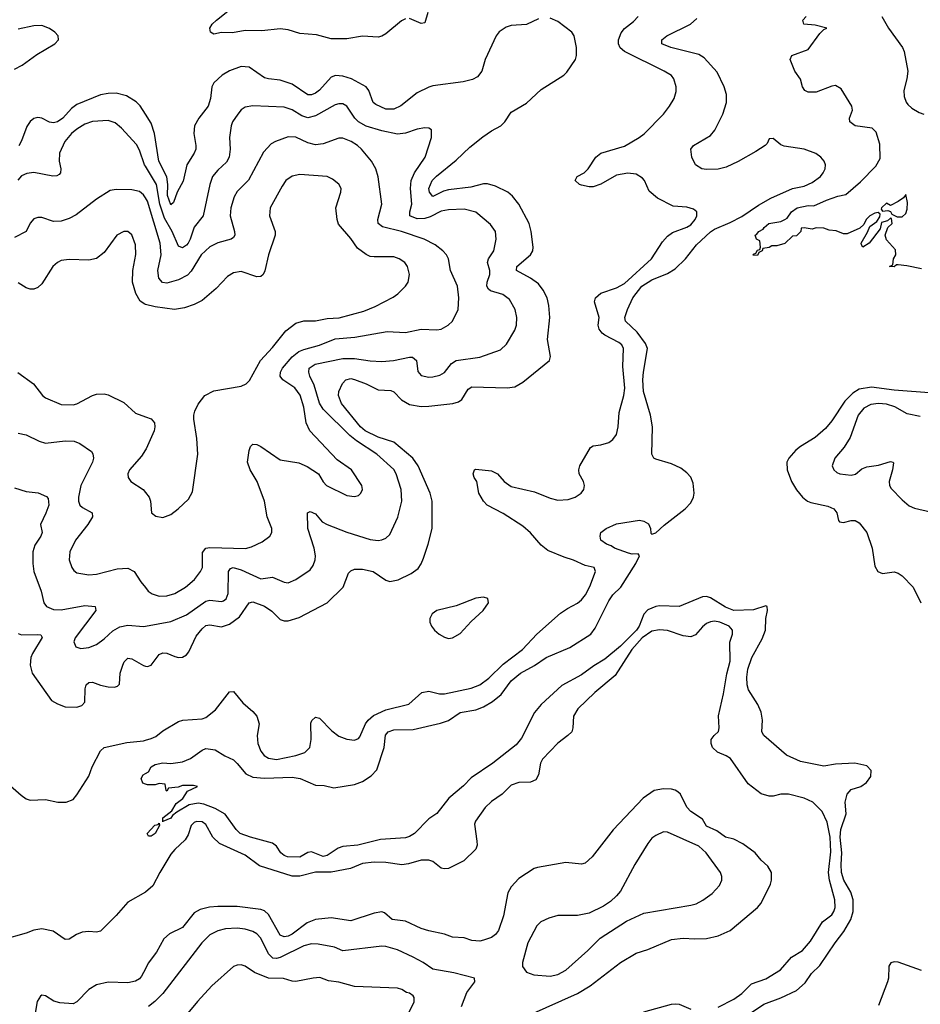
# Model space of a CAD drawing. Header units: inches. Extents: x 1552611 to 1694776, y 811966 to 917215.
# Tile 507 of 549: x 1679357 to 1683963, y 893336 to 898373. Entities that reach past the tile are written whole.
import ezdxf

# ---------------------------------------------------------------- set-up
doc = ezdxf.new("R2010")
doc.units = ezdxf.units.IN
doc.header["$MEASUREMENT"] = 0
doc.layers.add('B6879', color=7, linetype='Continuous')
doc.layers.add('B6889', color=7, linetype='Continuous')

msp = doc.modelspace()

# ---------------------------------------------------------------- linework, layer by layer
at = {"layer": 'B6879', "color": 5}
for points, elevation in [([(1679330, 898120.6), (1679370, 898141), (1679445.2, 898194.8), (1679536.3, 898250), (1679555.1, 898270), (1679554.7, 898290), (1679536.4, 898310), (1679510, 898328.7), (1679470, 898344), (1679430, 898342), (1679350, 898325)], 820), ([(1680000, 897890.5), (1679972.6, 897932.6), (1679952.9, 897952.9), (1679902.7, 897982.7), (1679850, 897996.9), (1679810, 897995.6), (1679770, 897987.9), (1679650, 897939.3), (1679621.3, 897918.7), (1679578.3, 897870), (1679550, 897850.6), (1679530, 897846), (1679510, 897849.1), (1679470, 897869.8), (1679450, 897872.9), (1679430, 897867.4), (1679410, 897852.2), (1679393.4, 897826.6), (1679367, 897753), (1679352.5, 897727.5)], 820), ([(1680000, 897623.8), (1679996.2, 897630), (1679970, 897706.3), (1679953.8, 897733.8), (1679878.5, 897818.5), (1679845.6, 897845.6), (1679810, 897856.8), (1679730, 897852.8), (1679690, 897838), (1679650, 897813.2), (1679622.7, 897790), (1679588.1, 897750), (1679560.2, 897690), (1679559.2, 897650), (1679567.8, 897610), (1679566.7, 897590), (1679559, 897581), (1679546.3, 897573.7), (1679526.7, 897573.3), (1679430, 897590.4), (1679394.3, 897585.7), (1679366, 897574), (1679347.7, 897552.3)], 840), ([(1680000, 897461.4), (1679990, 897477.7), (1679970, 897493.2), (1679930, 897502.9), (1679850, 897505.1), (1679820.2, 897499.8), (1679750, 897455.3), (1679645.2, 897374.8), (1679610, 897355.8), (1679570, 897341.4), (1679530, 897340.4), (1679470, 897360.5), (1679450, 897361.3), (1679430, 897354.7), (1679410, 897332), (1679390.1, 897289.9), (1679330, 897259.1)], 860), ([(1680000, 896915.9), (1679996.8, 896916.8), (1679972.9, 896932.9), (1679951.5, 896971.5), (1679933.8, 897030), (1679935.8, 897090), (1679951.9, 897171.9), (1679950, 897222), (1679930, 897272.7), (1679909.4, 897289.4), (1679890, 897289.4), (1679854, 897270), (1679790, 897182.4), (1679750, 897151.5), (1679710, 897142), (1679610, 897146.6), (1679570, 897140.4), (1679550, 897131), (1679526.3, 897110), (1679470, 897022), (1679450, 897002.9), (1679430, 896995.1), (1679410, 896994.7), (1679390, 897001.3), (1679350, 897026.6)], 880), ([(1679347.8, 896567.8), (1679427, 896510), (1679473, 896450), (1679490, 896437.6), (1679570, 896404.9), (1679630, 896402.8), (1679650, 896408), (1679730, 896450.3), (1679750, 896456.5), (1679790, 896459.6), (1679810, 896454.3), (1679890, 896414.6), (1679950, 896360.3), (1680000, 896341.6)], 880), ([(1679350, 896257.1), (1679390, 896248.9), (1679456.3, 896216.3), (1679490, 896206.2), (1679590, 896217.7), (1679636, 896216), (1679664.4, 896204.4), (1679723.7, 896163.7), (1679731.8, 896151.8), (1679734.3, 896130), (1679730.2, 896110), (1679670, 895989.6), (1679657.6, 895930), (1679657.7, 895910), (1679664.4, 895890), (1679677.6, 895877.6), (1679728.5, 895850), (1679729.1, 895830), (1679705.2, 895790), (1679642.9, 895710), (1679612.9, 895650), (1679610.2, 895610), (1679623.1, 895570), (1679634.2, 895554.2), (1679650, 895542.3), (1679710, 895533.6), (1679750, 895536.9), (1679856.2, 895563.8), (1679910, 895567.3), (1679943.1, 895550), (1679977.1, 895497.1), (1680000, 895468.5)], 860), ([(1680000, 896171.7), (1679980, 896140), (1679918.4, 896070), (1679910.4, 896050), (1679912.7, 896030), (1679924.9, 896010), (1679989.1, 895969.1), (1680000, 895954.9)], 880), ([(1679330, 895978.3), (1679390, 895959.6), (1679451.8, 895951.8), (1679493.5, 895933.5), (1679503.6, 895923.6), (1679505.5, 895890), (1679491.2, 895848.8), (1679462.8, 895790), (1679471.6, 895750), (1679465.5, 895730), (1679435.4, 895684.6), (1679425.2, 895650), (1679424.3, 895590), (1679429.4, 895550), (1679466.5, 895450), (1679481.3, 895390), (1679494.4, 895370), (1679530, 895355.9), (1679570, 895353.2), (1679690, 895375.6), (1679743, 895370), (1679746.3, 895350), (1679641.3, 895210), (1679634.3, 895190), (1679645, 895165), (1679670, 895155.3), (1679710, 895160.8), (1679750, 895176.5), (1679790, 895205.5), (1679832.9, 895247.1), (1679870, 895267.3), (1679910, 895275.3), (1679990, 895268.1), (1680000, 895269.9)], 840), ([(1679350, 895232.6), (1679366.5, 895226.5), (1679448.4, 895228.4), (1679465.5, 895225.5), (1679472.9, 895212.9), (1679422, 895130), (1679415, 895110), (1679410.2, 895070), (1679421.5, 895030), (1679520.5, 894890), (1679550, 894872.2), (1679590, 894858), (1679650, 894855.6), (1679675.2, 894864.8), (1679690, 894880.7), (1679691.4, 894950), (1679697.2, 894970), (1679710, 894982.8), (1679730, 894983.8), (1679770, 894968.2), (1679810, 894960.1), (1679842.2, 894957.8), (1679857.5, 894962.5), (1679866.8, 894973.2), (1679871.7, 895030), (1679883.9, 895070), (1679891.7, 895088.3), (1679910, 895106), (1679930, 895103.8), (1679990, 895068.4), (1680000, 895065.8)], 820), ([(1679267.3, 894490), (1679364.8, 894404.8), (1679390, 894386), (1679410, 894380.4), (1679490, 894384.2), (1679552, 894370), (1679595.3, 894370), (1679630, 894383.1), (1679650, 894407.2), (1679710, 894502.3), (1679727, 894550), (1679770, 894632.6), (1679789.7, 894650), (1679905.4, 894674.6), (1679990, 894684.3), (1680000, 894686.9)], 780), ([(1680000, 894462.1), (1679987.3, 894467.3), (1679978, 894490), (1679988, 894510), (1680000, 894516.4)], 760), ([(1680000.1, 893909.9), (1679910, 893858.1), (1679850, 893789.4), (1679770, 893709.9), (1679750, 893704), (1679710, 893708.2), (1679676, 893704), (1679647.5, 893692.5), (1679610, 893668.3), (1679590, 893667.3), (1679529.2, 893709.2), (1679470, 893722.3), (1679430, 893714.5), (1679390, 893698.8), (1679270, 893665)], 780), ([(1680000, 893517.3), (1679980.9, 893479.1), (1679970, 893465.7), (1679950, 893453.4), (1679910, 893445.9), (1679810, 893449), (1679750, 893434.6), (1679710, 893411.4), (1679650, 893347.9), (1679630, 893337.5), (1679562.4, 893342.4), (1679532.2, 893352.2), (1679490, 893379.5), (1679470, 893382.7), (1679463.4, 893376.6), (1679446.7, 893350), (1679430.2, 893250)], 820)]:
    msp.add_lwpolyline(points, dxfattribs=dict(at, elevation=elevation))
at = {"layer": 'B6889', "color": 5}
for points, elevation in [([(1680000, 894686.9), (1680030, 894694.7), (1680054.2, 894705.8), (1680090, 894734), (1680170, 894781.8), (1680191.2, 894788.8), (1680290, 894796.6), (1680310, 894803.5), (1680358.5, 894841.5), (1680430, 894933.4), (1680450, 894935.5), (1680498.5, 894878.5), (1680550, 894833.8), (1680570.2, 894810), (1680582, 894770), (1680571.4, 894710), (1680575.8, 894670), (1680590.9, 894630.9), (1680608, 894608), (1680630, 894595.6), (1680670, 894588.7), (1680770, 894608.7), (1680815.3, 894624.7), (1680840.5, 894650), (1680848.4, 894690), (1680846.9, 894773.1), (1680852, 894788), (1680870, 894804.4), (1680890, 894800.2), (1680954.4, 894734.4), (1680990, 894708), (1681030, 894691.8), (1681070, 894686.9), (1681090, 894696), (1681096.2, 894703.8), (1681126.5, 894770), (1681139.9, 894790), (1681166.5, 894813.5), (1681230, 894841.9), (1681348.2, 894871.8), (1681414.5, 894930), (1681450, 894938.4), (1681504.6, 894924.6), (1681530, 894923.6), (1681666.8, 894953.2), (1681710, 894970.8), (1681756, 895004), (1681830, 895075.3), (1681928.7, 895150), (1682002.2, 895230), (1682123.2, 895336.8), (1682158.7, 895361.3), (1682210, 895387.7), (1682230, 895404.6), (1682250.8, 895430), (1682273.1, 895473.1), (1682302.7, 895550), (1682295.3, 895570), (1682250, 895580.5), (1682190, 895608.7), (1682142.5, 895622.5), (1682057.5, 895657.5), (1682024.7, 895684.7), (1681970, 895747.2), (1681930, 895781.8), (1681830, 895846.3), (1681748.3, 895890), (1681729.2, 895909.2), (1681705.3, 895950), (1681695.1, 896010), (1681682, 896030), (1681676.2, 896050), (1681682.7, 896070), (1681690, 896074), (1681770, 896064.9), (1681801.3, 896050), (1681834.3, 896010), (1681870, 895985), (1681990, 895956.8), (1682070, 895924.8), (1682110, 895915.2), (1682162.5, 895917.5), (1682198, 895930), (1682229.5, 895950), (1682242.9, 895970), (1682246, 895990), (1682240.5, 896010), (1682218.9, 896050), (1682216.3, 896070), (1682222.4, 896090), (1682276.2, 896183.8), (1682290, 896193.1), (1682330, 896198.5), (1682370, 896210.2), (1682390, 896225.2), (1682408.7, 896250), (1682418.4, 896290), (1682423.5, 896363.5), (1682446.8, 896450), (1682451.8, 896488.2), (1682441.7, 896598.3), (1682445.5, 896690), (1682436.1, 896710), (1682421.9, 896721.9), (1682350, 896759.1), (1682335.4, 896770), (1682320.4, 896790), (1682316.4, 896810), (1682321.6, 896850), (1682297.3, 896930), (1682302, 896950), (1682330, 896974.4), (1682410, 897000.9), (1682450, 897023.8), (1682589, 897150), (1682644.3, 897235.7), (1682670, 897265.7), (1682695.2, 897284.8), (1682770, 897311.2), (1682790, 897324.3), (1682812.3, 897350), (1682820.9, 897370), (1682820.5, 897390), (1682804.1, 897404.1), (1682770, 897413.3), (1682699.7, 897419.7), (1682619.3, 897459.3), (1682576.4, 897496.4), (1682552.8, 897550), (1682542.2, 897562.2), (1682510, 897582.8), (1682467.2, 897587.2), (1682410, 897577.7), (1682330, 897531.4), (1682290, 897517.8), (1682270, 897517.1), (1682230, 897526), (1682219.6, 897530), (1682198.7, 897550), (1682207.6, 897570), (1682244.2, 897590), (1682265.1, 897610), (1682303.9, 897670), (1682329.7, 897690), (1682450, 897726.8), (1682525.1, 897770), (1682550.5, 897789.5), (1682649.7, 897890), (1682681.3, 897930), (1682704.7, 897970), (1682714.2, 898005.9), (1682714, 898030), (1682703.5, 898070), (1682690, 898087.6), (1682654, 898110), (1682449.9, 898209.9), (1682428.6, 898228.6), (1682420.2, 898250), (1682419.7, 898270), (1682433.5, 898306.5), (1682450, 898327.3), (1682496.4, 898363.6), (1682519.8, 898390)], 780), ([(1681330, 898378), (1681310, 898367), (1681230, 898301.5), (1681210, 898288.7), (1681190, 898283.1), (1681110, 898289.1), (1681030, 898274.6), (1680950, 898275.8), (1680875, 898295), (1680790, 898302), (1680730, 898320.3), (1680690, 898325.6), (1680595.2, 898315.2), (1680510, 898317.6), (1680445.1, 898305.1), (1680390, 898307), (1680350, 898299.6), (1680332.7, 898310), (1680329.7, 898330), (1680341.1, 898350), (1680363.1, 898370), (1680430, 898422.8)], 780), ([(1681444.4, 898410), (1681430, 898357.6), (1681410, 898354.2), (1681350, 898378.9)], 780), ([(1683970, 897098), (1683894, 897114), (1683850, 897118), (1683842, 897118), (1683830, 897109), (1683806, 897110), (1683822, 897118), (1683826, 897150), (1683838, 897170), (1683836.4, 897196.4), (1683790, 897246), (1683784, 897270), (1683798, 897310), (1683819, 897330), (1683816.4, 897356.4), (1683810, 897358), (1683796, 897344), (1683764.7, 897335.3), (1683757.3, 897302.7), (1683701, 897230), (1683670, 897209), (1683662, 897222), (1683661.2, 897230), (1683694, 897286), (1683705.2, 897314.8), (1683740.2, 897339.8), (1683756.4, 897363.6), (1683758, 897378), (1683747.3, 897387.3), (1683730, 897384), (1683704.7, 897370), (1683686, 897350), (1683674.8, 897325.2), (1683654, 897306), (1683590, 897278), (1683570, 897278), (1683533.6, 897293.6), (1683496.4, 897296.4), (1683470, 897306), (1683430, 897308), (1683410, 897302), (1683370, 897308), (1683354, 897306), (1683352, 897290), (1683330, 897268), (1683310, 897266), (1683270, 897228), (1683230, 897215.3), (1683204.7, 897215.3), (1683190, 897208), (1683158, 897202), (1683154, 897190), (1683138, 897182), (1683130, 897166), (1683108, 897168), (1683110, 897174), (1683122, 897178), (1683130, 897194), (1683142, 897198), (1683146, 897210), (1683142, 897242), (1683126, 897250), (1683118, 897270), (1683126.3, 897273.7), (1683138, 897290), (1683159.3, 897300.7), (1683164, 897310), (1683189, 897330), (1683250, 897341), (1683269.6, 897350.4), (1683282, 897358), (1683305.1, 897390), (1683333.2, 897410), (1683390, 897421.6), (1683418.6, 897421.4), (1683484, 897450), (1683542, 897470), (1683582, 897478), (1683656.6, 897543.4), (1683736.4, 897623.6), (1683757.2, 897662.8), (1683756.1, 897736.1), (1683737.4, 897797.4), (1683717.7, 897817.7), (1683630, 897829.8), (1683603, 897850), (1683600.5, 897870), (1683616.2, 897910), (1683613.6, 897930), (1683559.1, 898019.1), (1683530, 898036.3), (1683510, 898033), (1683430, 898002.6), (1683390, 898002.4), (1683373.2, 898010), (1683360.9, 898030), (1683350, 898068.7), (1683321.2, 898110), (1683298, 898170), (1683306, 898190), (1683390, 898221), (1683450, 898302), (1683470, 898322), (1683486, 898330), (1683425.1, 898345.1), (1683368, 898350), (1683362, 898370), (1683379, 898390)], 740), ([(1683767.3, 898390), (1683800.7, 898330), (1683872.6, 898230), (1683880.3, 898210), (1683899.6, 898110), (1683895.2, 898070), (1683878.7, 898010), (1683880.6, 897980.6), (1683891.6, 897951.6), (1683898.9, 897938.9), (1683920, 897920), (1683958, 897898), (1683981.3, 897890)], 740), ([(1680000, 895065.8), (1680010, 895063.2), (1680030, 895070.3), (1680070, 895124.5), (1680090, 895134.3), (1680110, 895131.8), (1680150, 895114.4), (1680170, 895110.2), (1680190, 895112.1), (1680210, 895123.9), (1680221.9, 895138.1), (1680260.5, 895219.5), (1680290, 895257.1), (1680310, 895273.1), (1680330, 895277), (1680390, 895267.3), (1680430, 895279.8), (1680481.7, 895318.3), (1680530.6, 895389.4), (1680550, 895394.2), (1680610, 895372.5), (1680647.1, 895347.1), (1680690, 895303.6), (1680710, 895296.9), (1680730, 895297.2), (1680786, 895314), (1680930, 895390.2), (1681011.8, 895470), (1681039.3, 895540.7), (1681050, 895553.7), (1681070, 895562.6), (1681110, 895561.3), (1681165.5, 895550), (1681230, 895506.3), (1681250, 895499), (1681292.1, 895507.9), (1681359.7, 895540.3), (1681394.7, 895565.2), (1681411, 895589), (1681422.5, 895617.5), (1681446.9, 895690), (1681466.9, 895770), (1681466.4, 895910), (1681456.2, 895950), (1681394.6, 896090), (1681367.2, 896130), (1681270, 896211.3), (1681190, 896237.8), (1681124.1, 896270), (1681100.6, 896290), (1681002.5, 896410), (1680987.7, 896450), (1680989.9, 896470), (1681008.2, 896511.8), (1681025.4, 896530), (1681050, 896536.6), (1681070, 896532.5), (1681130, 896509.6), (1681190, 896478.5), (1681255.8, 896475.8), (1681270, 896469.3), (1681310, 896428.2), (1681350, 896405.1), (1681410, 896393.9), (1681450, 896395.8), (1681572.7, 896410), (1681601.9, 896418.1), (1681618.1, 896430), (1681650, 896482.2), (1681670, 896494.1), (1681850, 896489.1), (1681890, 896494), (1681930, 896518), (1682067, 896630), (1682071.8, 896650), (1682057.1, 896737.1), (1682069, 896850), (1682064.1, 896910), (1682055.2, 896950), (1682033.7, 896990), (1682010, 897021), (1681969.9, 897049.9), (1681897.4, 897090), (1681899.2, 897110), (1681969.7, 897170), (1681982.2, 897190), (1681983.9, 897210), (1681973.1, 897290), (1681962.4, 897330), (1681909.8, 897430), (1681877.4, 897470), (1681854, 897490), (1681790, 897521.1), (1681750, 897532.8), (1681730, 897532.7), (1681664.3, 897515.7), (1681550, 897502.4), (1681524.7, 897495.3), (1681470, 897469), (1681453.7, 897490), (1681449.9, 897510), (1681466.6, 897550), (1681488.3, 897571.7), (1681590, 897653.9), (1681659.9, 897720.1), (1681726.1, 897773.9), (1681770, 897804.6), (1681818.7, 897830), (1681838.3, 897850), (1681870, 897900.4), (1681950, 897946.4), (1682023.6, 898016.4), (1682140.7, 898090), (1682155.5, 898104.5), (1682199.3, 898170), (1682205.3, 898190), (1682204.8, 898230), (1682192.7, 898290), (1682181.5, 898310), (1682110, 898363.2), (1682070, 898380.2)], 820), ([(1680000, 894516.4), (1680015.3, 894524.7), (1680029, 894550), (1680050, 894562.8), (1680090, 894570.4), (1680130, 894567.3), (1680190, 894576.3), (1680230, 894592.7), (1680290, 894636.4), (1680310, 894644.9), (1680357.5, 894637.5), (1680406.4, 894606.4), (1680450, 894585.5), (1680470, 894568.2), (1680514.1, 894514.1), (1680550, 894497.1), (1680610, 894492.9), (1680750, 894497.6), (1680790.8, 894490), (1680870, 894456.4), (1680914.6, 894454.6), (1680963.1, 894443.1), (1681070, 894459.5), (1681110, 894475.6), (1681155.5, 894504.5), (1681184.4, 894535.6), (1681220.7, 894650), (1681228.1, 894711.9), (1681241.3, 894730), (1681270, 894739.3), (1681370, 894741), (1681510, 894773.5), (1681550, 894788.1), (1681610, 894828.4), (1681690, 894842.7), (1681730, 894857.9), (1681775.4, 894884.6), (1681819, 894921), (1681870, 894990.1), (1681919.3, 895030), (1681990, 895069.5), (1682050, 895110.6), (1682170, 895161.3), (1682278.9, 895230), (1682300.3, 895259.7), (1682370, 895399.7), (1682391.1, 895430), (1682431.1, 895468.9), (1682508.5, 895590), (1682526.6, 895630), (1682519.6, 895639.6), (1682490, 895639), (1682470, 895644), (1682398.5, 895670), (1682381.8, 895681.8), (1682357.6, 895690), (1682329.5, 895710), (1682326, 895730), (1682329.4, 895750), (1682357, 895770), (1682410, 895793), (1682527.5, 895812.5), (1682550, 895808.2), (1682573.5, 895793.5), (1682584, 895770), (1682585.2, 895745.2), (1682590, 895741.7), (1682610, 895747.4), (1682652.5, 895787.5), (1682760.7, 895870), (1682790, 895902), (1682803.2, 895930), (1682806.9, 895950), (1682802.3, 896002.3), (1682790, 896032.8), (1682770, 896054.4), (1682738.1, 896078.1), (1682690, 896101), (1682610, 896124.7), (1682600.9, 896130), (1682589.7, 896149.7), (1682593.8, 896290), (1682582.7, 896350), (1682548.4, 896470), (1682544.9, 896530), (1682546.8, 896570), (1682567.4, 896690), (1682557.1, 896717.1), (1682514.6, 896774.6), (1682456.1, 896830), (1682451.7, 896850), (1682465.3, 896890), (1682492.9, 896950), (1682539.3, 897010), (1682590, 897042.9), (1682670, 897075.2), (1682710, 897098.7), (1682763.2, 897150), (1682819.2, 897220.8), (1682890, 897287.9), (1682910, 897301.7), (1682990, 897335), (1683050, 897366.7), (1683135.7, 897424.3), (1683199.6, 897460.4), (1683309.9, 897510.1), (1683370, 897521.5), (1683410, 897539.5), (1683452.1, 897570), (1683467.2, 897590), (1683476.9, 897610), (1683478, 897630), (1683471.3, 897650), (1683455.1, 897670), (1683428.9, 897688.9), (1683370, 897710.9), (1683266.3, 897726.3), (1683250, 897732.6), (1683210, 897765.1), (1683190, 897762.9), (1683179.6, 897740.4), (1683169.5, 897730), (1683121.6, 897698.4), (1683032.5, 897647.5), (1682970, 897617.7), (1682930, 897607.8), (1682870, 897606), (1682845.1, 897610), (1682813.7, 897630), (1682795.1, 897670), (1682789.4, 897710), (1682803.7, 897730), (1682890, 897779.8), (1682912.9, 897807.1), (1682953.1, 897890), (1682971.4, 897950), (1682971.6, 897990), (1682959.8, 898030), (1682924, 898104), (1682857.6, 898177.6), (1682830, 898195), (1682686.6, 898230), (1682640.7, 898250), (1682640.7, 898270), (1682666.6, 898290), (1682787.8, 898350), (1682820.8, 898379.2)], 760), ([(1682010, 898377.8), (1681950, 898347.6), (1681870, 898343.2), (1681844.7, 898335.3), (1681809.6, 898310.4), (1681794.9, 898290), (1681737.6, 898170), (1681721.1, 898110), (1681698.8, 898081.2), (1681672.4, 898067.6), (1681625.4, 898054.6), (1681470, 898034.2), (1681450, 898027.7), (1681390, 897998.8), (1681307.3, 897932.7), (1681270, 897915.3), (1681230, 897915.7), (1681178.5, 897938.5), (1681165.2, 897950), (1681142.9, 898010), (1681128.5, 898030), (1681054.7, 898070), (1681010, 898084.1), (1680972.8, 898087.2), (1680950, 898079.8), (1680890, 898013), (1680870, 897996.8), (1680850, 897988.1), (1680830, 897988), (1680750, 898042.8), (1680690, 898064.4), (1680630, 898069.9), (1680610, 898075.8), (1680530, 898129.9), (1680490, 898133), (1680430, 898112.1), (1680392.4, 898090), (1680350.2, 898050), (1680339.7, 898030), (1680333, 897970), (1680320.7, 897930), (1680273.2, 897870), (1680251.3, 897830), (1680247.2, 897790), (1680258.8, 897730), (1680257.5, 897710), (1680250.2, 897690), (1680211.9, 897630), (1680193.5, 897546.5), (1680163.3, 897490), (1680143.1, 897436.9), (1680130, 897425.1), (1680113, 897473), (1680114.2, 897530), (1680109.2, 897569.1), (1680068.4, 897650), (1680046, 897790), (1680030, 897844.4), (1680000, 897890.5)], 820), ([(1680000, 895269.9), (1680130, 895293.4), (1680210, 895327.9), (1680310, 895398.5), (1680330, 895404), (1680390, 895395.6), (1680399.9, 895400.1), (1680413.5, 895410), (1680423.3, 895436.7), (1680425, 895550), (1680435.3, 895564.7), (1680449.5, 895570), (1680490, 895558.2), (1680590, 895511.7), (1680650, 895521.3), (1680710, 895495.5), (1680730, 895491.5), (1680770, 895508.9), (1680842, 895558), (1680858.6, 895581.4), (1680868.1, 895610), (1680869.8, 895630.2), (1680863.8, 895670), (1680831.5, 895770), (1680829.8, 895850.2), (1680843.5, 895856.5), (1680870, 895844.2), (1680904.5, 895804.5), (1680930.1, 895790.1), (1681030, 895751), (1681150, 895713.8), (1681190, 895709.1), (1681210, 895711.6), (1681230, 895720.3), (1681250, 895738.7), (1681291.8, 895828.2), (1681312.4, 895910), (1681308.4, 895970), (1681282.5, 896050), (1681270, 896071.8), (1681182.9, 896150), (1681079.2, 896219.2), (1681046.2, 896246.2), (1680910, 896380.2), (1680890.6, 896410.6), (1680863.9, 896503.9), (1680840.6, 896550), (1680835.7, 896570), (1680838, 896590), (1680868.9, 896611.1), (1681010, 896639.3), (1681070, 896639.9), (1681150, 896626.9), (1681210, 896623.8), (1681268.8, 896628.8), (1681350, 896646.6), (1681366.1, 896646.1), (1681386, 896630), (1681393.9, 896573.9), (1681410, 896551.8), (1681450, 896543.9), (1681470, 896546), (1681505.3, 896554.7), (1681530, 896567.7), (1681565.7, 896614.3), (1681590, 896629.5), (1681710, 896646.2), (1681815.5, 896684.4), (1681846.2, 896713.8), (1681890, 896784.4), (1681897.8, 896810), (1681899.3, 896850), (1681890.8, 896890), (1681862.2, 896942.2), (1681827.3, 896967.3), (1681765.4, 896985.4), (1681754.5, 896994.5), (1681746.9, 897010), (1681748.7, 897030), (1681762.5, 897070), (1681761.5, 897090), (1681749.2, 897130), (1681755, 897150), (1681782, 897190), (1681793.2, 897250), (1681789.8, 897290), (1681765.3, 897325.3), (1681690, 897388.6), (1681630, 897403.5), (1681550, 897399.9), (1681513.3, 897393.3), (1681455.9, 897364.1), (1681430, 897355.7), (1681390, 897354.4), (1681351.7, 897370), (1681351.7, 897390), (1681362.2, 897430), (1681355.8, 897510), (1681359.6, 897550), (1681376.1, 897590), (1681430.7, 897670), (1681462.6, 897770), (1681462.7, 897810), (1681450, 897818.4), (1681430, 897820.5), (1681390, 897813.5), (1681330, 897792.7), (1681290, 897787.1), (1681210, 897803.7), (1681130, 897828.8), (1681090, 897849.9), (1681071.1, 897870), (1681030.8, 897930.8), (1681010, 897942.3), (1680990, 897943.2), (1680970, 897936.8), (1680870, 897882), (1680830, 897870.5), (1680800.4, 897880.4), (1680750, 897911.9), (1680710, 897925), (1680550, 897931.8), (1680510, 897925.1), (1680490, 897911.1), (1680472.4, 897890), (1680445.2, 897850), (1680438.2, 897830), (1680430.2, 897770), (1680433.4, 897710), (1680429.3, 897670), (1680415.4, 897644.6), (1680370, 897603.5), (1680343.5, 897570), (1680330.1, 897529.9), (1680295.9, 897370), (1680250, 897312.2), (1680229.7, 897250.3), (1680218, 897230), (1680210, 897219), (1680190, 897205.5), (1680170, 897214.5), (1680136.8, 897290), (1680098.4, 897358.4), (1680073.7, 897430), (1680056.8, 897530), (1680000, 897623.8)], 840), ([(1680000, 895468.5), (1680014.9, 895450), (1680034.9, 895434.9), (1680070, 895423.9), (1680110, 895425), (1680150, 895437.5), (1680205.7, 895470), (1680250.5, 895509.5), (1680282.7, 895550), (1680292.7, 895570), (1680292.9, 895647.1), (1680310, 895669.1), (1680330, 895672.1), (1680512, 895668), (1680543.2, 895676.8), (1680597.5, 895702.5), (1680636.2, 895730), (1680646, 895750), (1680646, 895770), (1680623.6, 895830), (1680609.7, 895910), (1680571.4, 896010), (1680536.2, 896070), (1680522.8, 896110), (1680530.8, 896169.2), (1680538, 896190), (1680550, 896202), (1680570, 896200.3), (1680590, 896190.2), (1680690, 896122), (1680785.4, 896105.4), (1680827.7, 896087.7), (1680886, 896050), (1680908.6, 896008.6), (1680926.8, 895990), (1681030, 895939.5), (1681070, 895934), (1681090, 895939.3), (1681102, 895950), (1681109.6, 895970), (1681106.3, 895990), (1681054.3, 896070), (1680981.6, 896121.6), (1680841.6, 896270), (1680822.7, 896310), (1680810.9, 896390), (1680791.6, 896451.6), (1680764.7, 896490), (1680703.2, 896530), (1680689.9, 896550), (1680690.5, 896570), (1680701.1, 896590), (1680750, 896648.8), (1680785.2, 896674.8), (1680810, 896685.9), (1680890, 896707.2), (1680970, 896739.5), (1681072, 896748), (1681237, 896777), (1681330, 896771.8), (1681410.2, 896790.2), (1681490, 896786), (1681513.2, 896790), (1681549.4, 896810), (1681570, 896830.7), (1681599.7, 896890), (1681603.1, 896950), (1681596.4, 897010), (1681560.4, 897090), (1681549.7, 897150), (1681539.7, 897170), (1681522, 897190), (1681481.3, 897221.3), (1681426.6, 897250), (1681309.7, 897290), (1681212.8, 897312.8), (1681189.9, 897329.9), (1681188.2, 897350), (1681209.8, 897430), (1681189.8, 897569.8), (1681179.3, 897610), (1681156.8, 897650), (1681106, 897710), (1681084.4, 897730), (1681052.1, 897750), (1681010, 897766.6), (1680990, 897766.5), (1680910, 897738), (1680870, 897732.6), (1680830, 897742.5), (1680770, 897771.3), (1680730, 897774), (1680664.9, 897750), (1680642.6, 897737.4), (1680604.7, 897695.3), (1680527.2, 897552.8), (1680470, 897493.3), (1680453.5, 897466.5), (1680437.8, 897410), (1680433.2, 897370), (1680456, 897290), (1680456.9, 897270), (1680450, 897258.7), (1680438, 897250), (1680370, 897231.4), (1680330, 897210.6), (1680284.5, 897170), (1680233.8, 897086.1), (1680214.7, 897065.3), (1680170, 897041.4), (1680110, 897024.3), (1680088.2, 897028.2), (1680069, 897050), (1680064.1, 897090), (1680080.4, 897170), (1680075.5, 897230), (1680010, 897445.1), (1680000, 897461.4)], 860), ([(1680000, 895954.9), (1680019.3, 895930), (1680026, 895910), (1680030.8, 895850), (1680052.8, 895832.8), (1680090, 895826), (1680130, 895841.6), (1680167, 895870), (1680220.4, 895919.6), (1680241.8, 895958.2), (1680268.8, 896150), (1680263.1, 896230), (1680247.4, 896330), (1680248.4, 896350), (1680252.4, 896370), (1680270, 896405.5), (1680303.6, 896450), (1680350, 896474), (1680490, 896498.5), (1680515.6, 896510), (1680532.2, 896527.8), (1680588.8, 896630), (1680650, 896695.9), (1680719.1, 896780.9), (1680770, 896820.6), (1680810, 896831.8), (1680870, 896832), (1680930, 896844), (1680991.7, 896848.3), (1681117.8, 896882.2), (1681174.4, 896905.6), (1681266.6, 896953.4), (1681291.6, 896970), (1681329.6, 897010), (1681343.5, 897030), (1681350.9, 897070), (1681340.4, 897110), (1681326.3, 897130), (1681297.6, 897150), (1681270, 897159.3), (1681170, 897159.3), (1681150, 897161.8), (1681130, 897170.9), (1681084.5, 897204.5), (1681050, 897253.5), (1680987.7, 897327.7), (1680980.4, 897350), (1680974, 897410), (1680998.9, 897490), (1681000.5, 897510), (1680990, 897531.6), (1680957.8, 897557.8), (1680930, 897571), (1680790, 897580.7), (1680750, 897572.7), (1680719.1, 897550), (1680698.9, 897521.1), (1680638, 897410), (1680634.4, 897370), (1680663.1, 897290), (1680664, 897270), (1680630.3, 897170.3), (1680611.3, 897088.7), (1680601.6, 897070), (1680590, 897059.6), (1680570, 897057.4), (1680490, 897083.9), (1680450, 897078.5), (1680420.5, 897059.5), (1680362.3, 896997.7), (1680290, 896935.6), (1680250, 896916), (1680200.7, 896899.3), (1680149.2, 896890.8), (1680050, 896903.4), (1680000, 896915.9)], 880), ([(1684030, 896461.6), (1683830, 896477.9), (1683712.9, 896492.9), (1683650, 896482.3), (1683618.1, 896461.9), (1683578, 896422), (1683510, 896320.8), (1683478.5, 896281.5), (1683425, 896235), (1683350.3, 896190), (1683326.3, 896170), (1683290.3, 896130), (1683281.1, 896110), (1683283.1, 896070), (1683304.6, 896010), (1683330, 895968.2), (1683361.3, 895930), (1683385.5, 895910), (1683402.7, 895902.7), (1683490, 895884), (1683520.4, 895870), (1683536.5, 895850), (1683544.9, 895810), (1683550, 895803.8), (1683570, 895800.3), (1683609.8, 895810.2), (1683630, 895810.3), (1683650, 895798.4), (1683690.3, 895750), (1683717.4, 895670), (1683730, 895578), (1683745.5, 895550), (1683770, 895539.3), (1683830, 895548.5), (1683850, 895541.3), (1683870, 895527), (1683927, 895470), (1683965.7, 895390)], 760), ([(1683963.3, 896343.3), (1683896.8, 896356.8), (1683832.2, 896392.2), (1683790, 896405.6), (1683750, 896409.9), (1683710, 896404.9), (1683674.9, 896385.1), (1683645.6, 896350), (1683605, 896235), (1683573.6, 896186.4), (1683526.2, 896130), (1683513.1, 896090), (1683520.3, 896070), (1683536.4, 896056.4), (1683551.3, 896050), (1683610, 896043.2), (1683632.5, 896047.5), (1683664.8, 896075.2), (1683690, 896085.4), (1683750, 896094.2), (1683810, 896112.7), (1683822, 896110), (1683826, 896106), (1683821.8, 896070), (1683804.3, 896010), (1683805.8, 895990), (1683814.4, 895974.4), (1683870, 895916), (1683906.5, 895886.5), (1683934.2, 895874.2), (1684015.1, 895855.1)], 780), ([(1680000, 896341.6), (1680030.2, 896330.2), (1680046.7, 896310), (1680048.8, 896290), (1680044.6, 896270), (1680003.2, 896176.8), (1680000, 896171.7)], 880), ([(1683070, 893273), (1683163.3, 893336.7), (1683250.7, 893369.3), (1683330, 893406.6), (1683374.2, 893445.7), (1683406.2, 893493.8), (1683450, 893534.5), (1683527.5, 893650), (1683572.1, 893707.9), (1683608.7, 893770), (1683620.2, 893810), (1683619.6, 893870), (1683608.8, 893908.8), (1683571.7, 893970), (1683560.8, 894010), (1683557.7, 894050), (1683561.4, 894110), (1683553.7, 894190), (1683556.4, 894230), (1683583.8, 894310), (1683579.5, 894370), (1683589.1, 894410.9), (1683610, 894434.6), (1683659.3, 894450), (1683687.6, 894470), (1683710, 894500.7), (1683711.1, 894531.1), (1683690, 894555.1), (1683628.5, 894568.5), (1683530, 894564), (1683470, 894554), (1683350, 894577.2), (1683279.3, 894610), (1683162.9, 894710), (1683153.3, 894730), (1683155.6, 894790), (1683148.7, 894830), (1683131.9, 894870), (1683085, 894945), (1683077.5, 894970), (1683075.3, 895010), (1683081.7, 895050), (1683101.5, 895110), (1683154.3, 895205.7), (1683171.8, 895250), (1683173.8, 895310), (1683181.7, 895350), (1683179.6, 895370), (1683173.8, 895373.8), (1683110, 895353.2), (1683010, 895350.7), (1682966.7, 895366.7), (1682890, 895415), (1682870, 895422.3), (1682850, 895420.7), (1682730, 895370.7), (1682630, 895373.4), (1682610, 895370.5), (1682570, 895353.6), (1682548.9, 895331.1), (1682525.8, 895270), (1682511, 895250), (1682430, 895168.1), (1682350, 895100.9), (1682292.9, 895067.1), (1682230, 895022), (1682130, 894967.4), (1682023.8, 894870), (1681990, 894828.5), (1681923.6, 894696.4), (1681896.3, 894663.7), (1681776.9, 894570), (1681665.5, 894494.5), (1681626.7, 894453.3), (1681551.6, 894390), (1681490, 894312.3), (1681450, 894284.5), (1681377, 894210), (1681350, 894193.3), (1681330, 894186.8), (1681201.7, 894178.3), (1681087.3, 894150), (1681010, 894143.2), (1680985.6, 894134.4), (1680930, 894097), (1680910, 894092.2), (1680850, 894116.2), (1680830, 894112), (1680790, 894088), (1680727, 894090), (1680710, 894096.2), (1680692.1, 894110), (1680670, 894145.1), (1680650, 894160.3), (1680538, 894190), (1680484.4, 894210), (1680463.5, 894230), (1680408.1, 894308.1), (1680357.3, 894337.3), (1680299.6, 894359.6), (1680270, 894365.2), (1680224, 894356), (1680161.6, 894318.4), (1680138.4, 894301.6), (1680130, 894287.8), (1680088.9, 894271.2)], 760), ([(1682930, 893320.5), (1683010, 893361.8), (1683049.9, 893390.1), (1683100, 893440), (1683173.5, 893466.5), (1683248.3, 893511.7), (1683304.1, 893575.9), (1683361.2, 893610), (1683401.9, 893658.1), (1683462.6, 893757.4), (1683510, 893792.6), (1683521.8, 893810), (1683528.4, 893830), (1683526.7, 893870), (1683498.5, 893970), (1683493.5, 894010), (1683505.1, 894114.9), (1683501.5, 894190), (1683487, 894267), (1683461.3, 894321.3), (1683414, 894370), (1683370, 894390.7), (1683290, 894411.2), (1683250, 894410.6), (1683210, 894400.3), (1683190, 894400.3), (1683150, 894412.3), (1683082.7, 894462.7), (1682992.4, 894592.4), (1682970, 894607.6), (1682926.3, 894626.4), (1682900.4, 894650), (1682893.7, 894670), (1682894.3, 894690), (1682908.7, 894711.3), (1682931, 894731), (1682934.2, 894750), (1682930.9, 894810.9), (1682956.7, 894923.3), (1682973.2, 895026.8), (1682991.5, 895091.5), (1682988.8, 895188.8), (1683002.3, 895230), (1683003.4, 895250), (1682985.1, 895270), (1682937.6, 895290), (1682910, 895295.2), (1682890, 895292.7), (1682870, 895283.1), (1682850, 895267.2), (1682814, 895226), (1682790, 895215.6), (1682750, 895220.2), (1682670, 895248.6), (1682630, 895251.7), (1682590, 895243.9), (1682541.5, 895210), (1682487.3, 895150), (1682402.1, 895017.9), (1682298.2, 894930), (1682212.3, 894847.7), (1682190.2, 894810), (1682186.9, 894750), (1682180.3, 894730), (1682161.1, 894710), (1682108.9, 894671.1), (1682031.3, 894590), (1682020.2, 894570), (1682010.2, 894509.8), (1681996.4, 894483.6), (1681970, 894472.1), (1681910, 894469.7), (1681870, 894456.9), (1681824.4, 894410), (1681770, 894373.7), (1681737.7, 894342.3), (1681687.6, 894272.4), (1681682.9, 894257.1), (1681695.1, 894170), (1681696.2, 894150), (1681690.1, 894130), (1681628, 894070), (1681550, 894030.5), (1681528, 894028), (1681512.7, 894032.7), (1681470, 894066.6), (1681450, 894073.3), (1681410, 894072.9), (1681346.2, 894053.8), (1681310.8, 894049.2), (1681230, 894061.2), (1681170, 894062.1), (1681110, 894056.2), (1681049, 894031), (1680950, 894012.3), (1680870, 894012.1), (1680790, 893991), (1680750, 893990.9), (1680583.8, 894043.8), (1680510, 894099.2), (1680378.3, 894158.3), (1680344.7, 894190), (1680310, 894255), (1680290, 894269.1), (1680261.6, 894270), (1680250, 894266), (1680234, 894250), (1680218.2, 894201.8), (1680203.6, 894176.4), (1680150, 894127.9), (1680130, 894103.1), (1680073.7, 894010), (1680038.8, 893941.2), (1680000.1, 893909.9)], 780), ([(1680088.9, 894271.2), (1680089.6, 894290.4), (1680134.5, 894325.5), (1680157.6, 894362.4), (1680191.2, 894388.8), (1680214.8, 894425.2), (1680266, 894450), (1680245.4, 894454.6), (1680190, 894455.3), (1680167.3, 894447.3), (1680118, 894442), (1680110, 894426), (1680106, 894430), (1680102, 894462), (1680070, 894466), (1680050, 894458), (1680010, 894458), (1680000, 894462.1)], 760), ([(1681970, 893284), (1682209.7, 893390), (1682274, 893430), (1682429.9, 893550.1), (1682510, 893597.7), (1682570, 893616.5), (1682690, 893666.3), (1682750, 893674), (1682810, 893670.2), (1682870, 893672.7), (1682930, 893686.7), (1682990, 893713.8), (1683130, 893830.3), (1683150, 893852.2), (1683197.4, 893950), (1683203, 893970), (1683203, 894010), (1683183.1, 894043.1), (1683150, 894073.3), (1683118.9, 894110), (1683056.4, 894156.4), (1683010, 894181), (1682967.6, 894190), (1682922.4, 894222.4), (1682870, 894247.1), (1682850, 894282.8), (1682790, 894322.8), (1682770, 894344.7), (1682736.5, 894410), (1682723.1, 894423.1), (1682710, 894431.9), (1682690, 894436.8), (1682650, 894437.2), (1682601.6, 894430), (1682545.3, 894390), (1682392.4, 894227.6), (1682285.4, 894090), (1682250, 894058.3), (1682230, 894053), (1682150, 894061.4), (1682005, 894035), (1681988.2, 894030), (1681910, 893978.5), (1681870, 893936.9), (1681854.4, 893905.6), (1681831.5, 893788.5), (1681806.3, 893713.7), (1681790, 893692.8), (1681770, 893678.2), (1681730, 893663.7), (1681710, 893659.4), (1681670, 893662), (1681630, 893675), (1681570, 893679.8), (1681530, 893695.1), (1681449, 893711), (1681410, 893722.6), (1681330, 893761), (1681262.7, 893770), (1681222.9, 893802.9), (1681208.6, 893808.6), (1681170, 893801.5), (1681050, 893762.3), (1680950, 893777.8), (1680870, 893769.3), (1680827.2, 893752.8), (1680750, 893694.6), (1680730, 893684.5), (1680710, 893681.1), (1680689.2, 893690), (1680630, 893794.4), (1680610, 893813.7), (1680590, 893821.2), (1680470, 893835.4), (1680370, 893835.9), (1680327.8, 893832.2), (1680279.8, 893820.2), (1680250, 893802.8), (1680190, 893729.1), (1680124.2, 893695.8), (1680093.6, 893670), (1680057.6, 893602.4), (1680014.2, 893545.8), (1680000, 893517.3)], 820), ([(1680088.9, 894271.2), (1680086, 894270)], 760), ([(1681616.4, 893323.6), (1681643.6, 893396.4), (1681685.1, 893450), (1681684, 893470), (1681576.8, 893496.8), (1681470, 893514.5), (1681420.4, 893550), (1681370, 893577.3), (1681290, 893614.8), (1681230, 893631.9), (1681210, 893632.9), (1681010, 893609), (1680967.6, 893627.6), (1680883.7, 893643.7), (1680850, 893645), (1680810, 893635.4), (1680690, 893575.6), (1680670, 893569.4), (1680652, 893572), (1680630, 893593.8), (1680590, 893674.4), (1680570, 893696), (1680550, 893708.4), (1680510, 893720.5), (1680470, 893724.3), (1680410, 893720.9), (1680370, 893712.1), (1680330, 893690.7), (1680288.2, 893650), (1680089, 893390), (1680049, 893350), (1680015.7, 893324.3)], 840), ([(1683970, 893509.3), (1683850, 893551.3), (1683830, 893553.2), (1683812.3, 893547.7), (1683801.6, 893530), (1683800.8, 893470), (1683796.1, 893450), (1683749.2, 893330)], 760), ([(1681299.1, 893200.9), (1681374.2, 893345.8), (1681374.2, 893370), (1681370, 893378.4), (1681350, 893393.3), (1681335.6, 893395.6), (1681311.2, 893411.2), (1681290, 893418), (1681070, 893426), (1680990, 893448.7), (1680935.7, 893455.7), (1680892.6, 893472.6), (1680857.3, 893470), (1680770, 893452.5), (1680750, 893453.7), (1680707.2, 893467.2), (1680630, 893469.9), (1680558.1, 893498.1), (1680510, 893531), (1680490, 893537.2), (1680470, 893536), (1680450, 893528.2), (1680340.3, 893430), (1680266.5, 893350), (1680200.8, 893270)], 860), ([(1682550, 893296.6), (1682690, 893336.5), (1682710, 893338.4), (1682730, 893335.6), (1682790, 893310.2)], 780)]:
    msp.add_lwpolyline(points, dxfattribs=dict(at, elevation=elevation))
for points, elevation in [([(1683890, 897478), (1683878, 897462), (1683850, 897442.7), (1683810, 897422), (1683790, 897434), (1683764.7, 897410), (1683763.6, 897403.6), (1683770, 897394), (1683796.9, 897396.9), (1683810, 897392), (1683818, 897378), (1683844.7, 897364.7), (1683870, 897364.7), (1683890, 897382), (1683896.5, 897403.5), (1683897.5, 897437.5)], 740), ([(1681730, 895418.9), (1681690, 895413.1), (1681590, 895374), (1681490.3, 895349.7), (1681466.8, 895333.2), (1681454.9, 895310), (1681454.9, 895290), (1681463, 895270), (1681478, 895250), (1681503, 895230), (1681530, 895213.7), (1681550, 895207.7), (1681570, 895210.3), (1681610, 895232.8), (1681666, 895294), (1681728.3, 895350), (1681754.3, 895390), (1681752.2, 895412.3)], 820), ([(1680030, 894195.1), (1680015.3, 894195.3), (1680009.1, 894209.1), (1680048.2, 894251.8), (1680064.7, 894255.3), (1680070, 894262), (1680073, 894250), (1680050, 894209.6)], 760), ([(1682650, 894217.2), (1682610, 894199.8), (1682590, 894185.1), (1682570, 894158.9), (1682502.6, 894050), (1682430, 893914), (1682410.2, 893889.8), (1682378.2, 893861.8), (1682342.8, 893837.3), (1682270, 893802), (1682210, 893789.7), (1682110, 893789.8), (1682063.8, 893776.2), (1682022.3, 893757.7), (1682002.5, 893737.5), (1681956, 893650), (1681928.4, 893550), (1681928.7, 893528.7), (1681950, 893500.5), (1681986.1, 893486.1), (1682070, 893480.1), (1682110, 893488), (1682150.9, 893510), (1682263.5, 893610), (1682326.7, 893673.3), (1682459.8, 893760.2), (1682550, 893801.8), (1682790, 893842.7), (1682816.2, 893850), (1682851.8, 893868.2), (1682898.1, 893901.9), (1682936.4, 893943.6), (1682948.4, 893970), (1682948.4, 893990), (1682941.7, 894010), (1682868, 894110), (1682830, 894144.2), (1682670, 894216.1)], 840)]:
    msp.add_lwpolyline(points, close=True, dxfattribs=dict(at, elevation=elevation))

doc.saveas('drawing.dxf')
